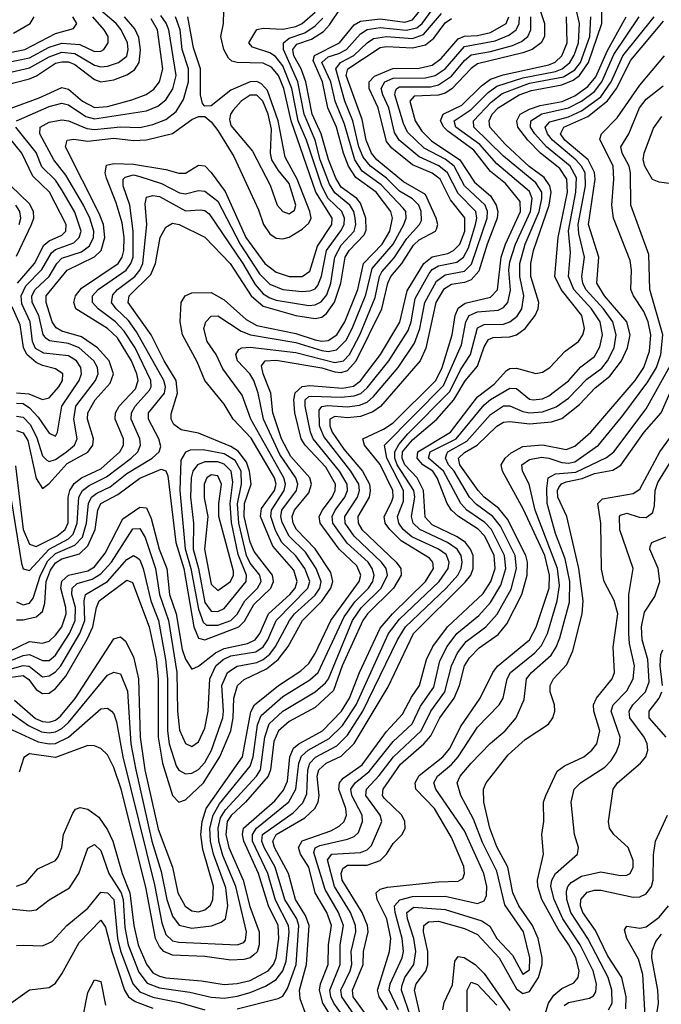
# Model space of a CAD drawing. Header units: inches. Extents: x 501365 to 657855, y 482276 to 547543.
# Tile 687 of 957: x 595260 to 597236, y 533507 to 536542. Entities that reach past the tile are written whole.
import ezdxf

# ---------------------------------------------------------------- set-up
doc = ezdxf.new("R2010")
doc.units = ezdxf.units.IN
doc.header["$MEASUREMENT"] = 0
doc.layers.add('A5593', color=7, linetype='Continuous')

msp = doc.modelspace()

# ---------------------------------------------------------------- linework, layer by layer
at = {"layer": 'A5593', "color": 5}
for points, elevation in [([(595230, 534596.5), (595290, 534624.6), (595330, 534620.1), (595350, 534626.1), (595370, 534644.2), (595389.2, 534670.8), (595402.5, 534710), (595402.1, 534730), (595386.1, 534790), (595390, 534811.2), (595410, 534829.1), (595470, 534843.1), (595490, 534855.2), (595523, 534897), (595577, 535003), (595630, 535039.5), (595650, 535036.6), (595664.6, 535004.6), (595689.2, 534910), (595713.2, 534850), (595721.1, 534770), (595742.1, 534710), (595760.2, 534600.2), (595770, 534570.5), (595790, 534540.1), (595810, 534549.1), (595863.3, 534590), (595890, 534603.6), (595961.4, 534618.6), (595984.7, 534630), (595999.7, 534650), (596026.3, 534710), (596092.3, 534770), (596107.8, 534790), (596114.9, 534810), (596104.6, 534844.6), (596039.4, 534919.4), (596001.3, 535010), (596004.6, 535035.4), (596044.4, 535090), (596049.4, 535110), (596044.9, 535130), (595972.3, 535252.3), (595917.3, 535310), (595890, 535357.1), (595830, 535429.9), (595806.8, 535486.8), (595761.7, 535570), (595754.2, 535610), (595757.1, 535670), (595769, 535690), (595790, 535699.9), (595850, 535701.2), (595890, 535678.1), (595957.2, 535617.2), (595990, 535599.4), (596110, 535574.6), (596170, 535554.4), (596190, 535550.4), (596210, 535552.6), (596236.6, 535570), (596261.7, 535610), (596301.7, 535710), (596318.7, 535790), (596376.8, 535850), (596400.4, 535890), (596408.6, 535930), (596402.6, 535950), (596358, 536010), (596295.3, 536055.3), (596272.4, 536090), (596256.9, 536130), (596235.3, 536210), (596208.8, 536270), (596192.3, 536350), (596163.9, 536416.1), (596168.3, 536431.7), (596244.9, 536470), (596290, 536526.1), (596310, 536537.5), (596370, 536543.9), (596445.8, 536534.2), (596470, 536541.4), (596510, 536590.5)], 3280), ([(595210, 536374.9), (595290, 536392.9), (595350, 536427.6), (595390, 536441.6), (595430, 536437.8), (595490, 536401.5), (595510, 536396.4), (595530, 536398.3), (595564.5, 536410), (595590, 536428.8), (595594.3, 536450), (595592, 536470), (595572.5, 536510), (595556.6, 536530), (595509.2, 536570)], 3540), ([(595225.8, 535105.8), (595265.4, 534865.4), (595270, 534849.3), (595290, 534844), (595350.6, 534909.4), (595410, 534941.4), (595424.5, 534955.5), (595437.2, 534990), (595442.2, 535070), (595452.8, 535090), (595473.8, 535106.2), (595527.6, 535132.4), (595602.9, 535190), (595623.6, 535210), (595631.7, 535230), (595629.7, 535250), (595602.8, 535310), (595603.8, 535330), (595615.3, 535350), (595659.9, 535400.1), (595665, 535410), (595663.5, 535430), (595614.9, 535530), (595581.4, 535581.4), (595555, 535610), (595501.6, 535650), (595484.4, 535670), (595484.4, 535690), (595501.7, 535710), (595587.4, 535770), (595602.1, 535790), (595608.8, 535810), (595609.6, 535889.5), (595598.8, 535970), (595578, 536030), (595578.4, 536050), (595584.1, 536055.9), (595610, 536063), (595630, 536058.6), (595696.3, 536036.3), (595752.3, 536007.7), (595770, 536005), (595810, 536015.4), (595830, 536012.6), (595870, 535982.6), (595938.5, 535850), (595998.4, 535758.4), (596030, 535726.5), (596070, 535710.3), (596130, 535703.8), (596154.6, 535705.4), (596170, 535712), (596177.9, 535722.1), (596189.2, 535750.8), (596204.8, 535830), (596249.3, 535890.7), (596259.4, 535910), (596260.2, 535930), (596251.6, 535950), (596210, 535990.9), (596190, 536028.6), (596143.4, 536170), (596117.8, 536230), (596097.6, 536330), (596070, 536399.7), (596048.2, 536428.2), (596030, 536439.4), (595976.4, 536456.4), (595965.6, 536470), (595990, 536510.9), (596010, 536515.5), (596070, 536512.6), (596110, 536520.9), (596130, 536530), (596170, 536564.8)], 3360), ([(595230, 534565.5), (595270, 534582.1), (595290, 534585.3), (595330, 534566.7), (595350, 534566.7), (595370, 534583.5), (595413, 534650), (595430.9, 534690), (595432.1, 534730), (595420.6, 534770), (595421, 534790), (595436.4, 534803.6), (595482.9, 534817.1), (595510, 534833.5), (595542.4, 534870), (595607.9, 534972), (595630, 534973.6), (595646, 534946), (595677.8, 534850), (595690.3, 534770), (595718, 534690), (595743.6, 534530), (595745.5, 534410), (595752.1, 534352.1), (595770, 534310.8), (595790, 534301.4), (595810, 534315.5), (595830, 534357.7), (595839.9, 534410), (595845.3, 534510), (595863.7, 534550), (595886.4, 534570), (595910, 534580.5), (595986.8, 534593.2), (596010, 534608.8), (596024.2, 534630), (596050, 534690.1), (596147.5, 534790), (596153, 534810), (596138.2, 534850), (596110, 534889), (596067.6, 534930), (596047.5, 534967.5), (596033.5, 535010), (596035.3, 535030), (596074.4, 535090), (596078.4, 535110), (596073.2, 535130), (595972.2, 535310), (595944.7, 535384.7), (595885.8, 535465.8), (595864.8, 535510), (595837.1, 535550), (595827.1, 535590), (595832.7, 535610), (595850, 535628.1), (595870, 535628.9), (595941.9, 535581.9), (595970.5, 535570.5), (596110, 535546.6), (596190, 535521.6), (596210, 535519), (596235.9, 535524.1), (596265.7, 535554.3), (596284, 535590), (596326.2, 535693.8), (596345.5, 535774.5), (596410, 535849.6), (596443, 535910), (596450.2, 535930), (596448.9, 535950), (596441, 535961), (596373, 536033), (596314.8, 536074.8), (596291.6, 536110), (596260, 536220), (596231, 536290), (596218.3, 536350), (596190.8, 536410), (596210, 536426.8), (596243.1, 536436.9), (596266.7, 536450), (596310, 536498.3), (596330, 536511.5), (596370, 536517.8), (596450, 536508.8), (596483.1, 536516.9), (596499.7, 536530), (596530, 536572)], 3260), ([(595230, 533801.6), (595290, 533795.5), (595310, 533798.3), (595350.6, 533829.4), (595413.6, 533866.4), (595441.5, 533910), (595470, 533988.3), (595490, 533999.8), (595510, 533980.9), (595534.4, 533910), (595572.6, 533850), (595578.2, 533830), (595583.9, 533743.9), (595594.2, 533690), (595626.3, 533606.3), (595652.3, 533572.3), (595690, 533558.1), (595784.1, 533544.1), (595850, 533528.7), (595890, 533526), (595930, 533531.5), (595970, 533543.1), (596017.1, 533563), (596050, 533583.4), (596070, 533610), (596080.6, 533639.4), (596089.3, 533729.3), (596087.6, 533750), (596047.7, 533827.7), (596024.3, 533910), (595977, 534010), (595976.5, 534030), (595988.8, 534050), (596088.7, 534131.3), (596110.3, 534170), (596120, 534250), (596127.8, 534272.2), (596148.2, 534290), (596213.5, 534326.5), (596253.7, 534366.3), (596295.8, 534430), (596396.2, 534650), (596430, 534694), (596551.6, 534810), (596579.7, 534850), (596583.2, 534870), (596573, 534893), (596550.1, 534910.1), (596467.7, 534947.7), (596441.3, 534970), (596427.5, 534990), (596423.9, 535010), (596442.2, 535057.8), (596441.6, 535090), (596390.6, 535190), (596383.3, 535230), (596565.4, 535414.6), (596620.6, 535539.4), (596633.8, 535610), (596644.4, 535630), (596670, 535640.8), (596733.9, 535646.1), (596750, 535654.4), (596763.4, 535670), (596771.8, 535708.2), (596766.4, 535770), (596770, 535795.5), (596786.6, 535850), (596832.9, 535950), (596838.2, 535990), (596830, 536011.7), (596730, 536097.6), (596677.1, 536157.1), (596603.7, 536210), (596597.8, 536230), (596650, 536264.8), (596702.6, 536317.4), (596730, 536336.4), (596810, 536362.5), (596910, 536381.6), (596931.2, 536390), (596954.4, 536410), (596967.8, 536432.2), (596981.1, 536470), (596984.2, 536530), (596974.6, 536570)], 3060), ([(595230, 534539.8), (595270, 534551.1), (595288.6, 534548.6), (595330, 534516.7), (595337.5, 534517.5), (595350, 534518.8), (595370, 534531.4), (595386.8, 534550), (595445.4, 534650), (595460.7, 534690), (595458.3, 534750), (595461.9, 534770), (595530.1, 534809.9), (595590, 534877.8), (595610, 534890.1), (595622.5, 534882.5), (595630, 534876.9), (595640.4, 534850), (595663.6, 534750), (595687.2, 534690), (595709.3, 534570), (595714.6, 534510), (595714.7, 534350), (595720.6, 534310), (595742, 534242), (595750, 534228.2), (595770, 534216.8), (595790, 534219.3), (595810, 534231.1), (595830, 534252.2), (595850.7, 534290), (595885.1, 534390), (595887.7, 534410), (595881.9, 534490), (595899.9, 534530), (595930, 534549.3), (595990, 534560.1), (596010, 534569.3), (596030, 534585.7), (596048.2, 534610), (596090.4, 534690), (596106.5, 534710), (596170, 534767.8), (596183.9, 534790), (596188.1, 534810), (596173.1, 534850), (596140, 534900), (596089.7, 534949.7), (596067.9, 534992.1), (596064.2, 535010), (596067.5, 535030), (596111.9, 535090), (596116.8, 535110), (596110.2, 535130), (596061, 535201), (596010.3, 535310), (595993.8, 535390), (595980.7, 535430), (595968.7, 535450), (595930.9, 535490), (595926, 535510), (595935, 535524.9), (595943.7, 535530), (595970, 535532.6), (596110, 535515.4), (596230, 535485.2), (596256.7, 535490), (596275.2, 535510), (596307.1, 535570), (596354.8, 535685.2), (596368.4, 535750), (596375.4, 535764.6), (596412.9, 535807.1), (596452.4, 535867.6), (596491.4, 535910), (596497, 535923), (596496.9, 535950), (596488.9, 535970), (596469.3, 535989.3), (596430, 536013.3), (596390, 536053.6), (596340.2, 536090), (596318.1, 536118.1), (596304.6, 536150), (596286.1, 536230), (596261.6, 536290), (596233.3, 536390), (596248.2, 536410), (596289, 536431), (596330, 536470.3), (596350, 536483.2), (596390, 536489.9), (596470, 536484.1), (596503.8, 536496.2), (596559.1, 536560.9)], 3240), ([(595246.7, 535166.7), (595270.5, 534970.5), (595290, 534925.5), (595310, 534918.4), (595373.8, 534950), (595400.1, 534970), (595408.8, 534991.2), (595408.9, 535070), (595413.9, 535090), (595427.6, 535112.4), (595450, 535129.3), (595510, 535157.7), (595568.2, 535210), (595579, 535230), (595579.1, 535250), (595553.6, 535310), (595554.8, 535330), (595566.5, 535350), (595616.1, 535403.9), (595624.3, 535430), (595620.7, 535450), (595603.7, 535490), (595560.6, 535560.6), (595530, 535590.3), (595433, 535650), (595426.2, 535670), (595431.6, 535690), (595450, 535713.9), (595562.9, 535790), (595575.6, 535810), (595580.8, 535830), (595581.4, 535870), (595575, 535915.1), (595557.3, 535977.3), (595526.8, 536053.2), (595522.5, 536070), (595527.2, 536092.8), (595550, 536098.2), (595610, 536096.2), (595710, 536079.7), (595750, 536068.1), (595770, 536069), (595810, 536093.5), (595830, 536091.4), (595850, 536071), (595892.4, 536012.4), (595956.3, 535870), (596014.6, 535790), (596050, 535763.2), (596090, 535750.1), (596130, 535749.8), (596153.3, 535766.7), (596176.7, 535843.3), (596221.3, 535910), (596222.4, 535930), (596172.1, 536010), (596095.8, 536230), (596073.5, 536330), (596056.6, 536370), (596035.5, 536395.5), (596010, 536407.5), (595929.4, 536409.4), (595913.7, 536413.7), (595902.9, 536422.9), (595888.6, 536450), (595878.8, 536490), (595887.7, 536530), (595888.4, 536570)], 3380), ([(595250, 534691.8), (595270, 534692.4), (595310, 534701.2), (595330, 534717.8), (595337, 534743), (595341.1, 534810), (595355.1, 534844.9), (595370, 534867.7), (595390, 534880.2), (595444.3, 534895.7), (595470, 534919.7), (595491.7, 534970), (595500.8, 535030), (595510, 535050), (595561.6, 535078.4), (595630, 535128.9), (595695.9, 535155.9), (595710, 535151.5), (595715.8, 535135.8), (595741, 534930), (595765.6, 534850), (595796.6, 534670), (595810, 534635), (595830, 534630.4), (595934.5, 534670), (595952.1, 534687.9), (595980.9, 534739.1), (596033.3, 534790), (596041.5, 534810), (596038.2, 534830), (595982.2, 534902.2), (595970, 534931.2), (595950.8, 535010), (595952.3, 535050), (595972.8, 535110), (595967.9, 535150), (595958.1, 535178.1), (595932.2, 535212.2), (595910, 535225.7), (595810, 535266.9), (595757.6, 535277.6), (595734.2, 535294.2), (595725.9, 535310), (595726.4, 535326.4), (595745.4, 535390), (595742.2, 535430), (595704.3, 535490), (595665, 535570), (595594.2, 535670), (595596.7, 535690), (595664.1, 535755.9), (595677.9, 535790), (595692.3, 535870), (595710, 535902.4), (595730, 535914.7), (595750.5, 535910.5), (595830, 535871.1), (595908.3, 535790), (595973.2, 535690), (596010, 535658.6), (596110.1, 535630), (596170, 535620.4), (596190, 535625), (596204.3, 535635.7), (596229.1, 535670.9), (596249.2, 535730), (596262.7, 535810), (596274.4, 535830), (596321.2, 535878.8), (596327, 535893), (596325.8, 535930), (596310, 535976.1), (596298, 535990), (596250, 536025.5), (596233.4, 536053.5), (596211.1, 536111.1), (596188.8, 536190), (596160.9, 536250), (596141.1, 536350), (596127.2, 536390), (596104.2, 536430), (596101.4, 536450), (596113.8, 536466.2), (596158.4, 536481.6), (596195.1, 536504.9), (596214.5, 536525.5), (596250, 536579)], 3320), ([(596862.7, 536570), (596876.8, 536530), (596876.7, 536490), (596865.7, 536470), (596838.3, 536450), (596810, 536439), (596670, 536405.1), (596650, 536391.2), (596591.1, 536328.9), (596570, 536314.9), (596550, 536308.6), (596474.4, 536305.6), (596461.3, 536290), (596477.9, 536230), (596498.1, 536198.1), (596528.3, 536168.2), (596615.8, 536110), (596661, 536041), (596710, 535998.3), (596727.9, 535970), (596732.8, 535950), (596730.9, 535930), (596699.4, 535850), (596674, 535766), (596650, 535740), (596630, 535732), (596590, 535725.4), (596565.2, 535710), (596541.9, 535670), (596510.3, 535529.7), (596493.4, 535490), (596370.9, 535349.1), (596347.4, 535332.6), (596310, 535318.7), (596270, 535314.9), (596230, 535318.5), (596214.8, 535310), (596214.7, 535290), (596222.1, 535270), (596258.3, 535218.3), (596316, 535150), (596337.4, 535110), (596339.7, 535090), (596335.9, 535070), (596301.6, 535010), (596302.1, 534990), (596313.8, 534970), (596419.2, 534870), (596433.5, 534850), (596434.6, 534830), (596411.4, 534790), (596331.3, 534710), (596316.8, 534690), (596253.2, 534550), (596226, 534474), (596170, 534421.5), (596090, 534378.3), (596056.7, 534350), (596042.6, 534317.4), (596032.8, 534230), (596025.5, 534210), (595955.1, 534130), (595910.7, 534089.3), (595898.9, 534070), (595894.7, 534030), (595903.9, 533990), (595948, 533890), (595968.6, 533808.6), (595997, 533730), (595997.2, 533690), (595991, 533669), (595981, 533659), (595970, 533650.5), (595950, 533644.6), (595910, 533642.7), (595830, 533654.4), (595730, 533658.2), (595703.8, 533670), (595690, 533684.8), (595678.1, 533710), (595647.8, 533867.8), (595572, 534170), (595550, 534236.4), (595530, 534275.7), (595510, 534295.5), (595490, 534303.2), (595470, 534304.3), (595370, 534267.9), (595290, 534279), (595272.3, 534267.7), (595257.9, 534222.1)], 3120), ([(596143.1, 533470), (596123.4, 533523.4), (596122, 533550), (596143.2, 533630), (596151.1, 533750), (596140.3, 533780.3), (596109.5, 533830), (596087.9, 533910), (596044.8, 533990), (596039.7, 534010), (596050.2, 534030), (596138.4, 534081.6), (596168.4, 534110), (596179.4, 534130), (596182.7, 534150), (596176.5, 534210), (596181.6, 534230), (596204, 534250), (596250, 534271.5), (596289.7, 534310.3), (596395, 534485), (596473.1, 534650), (596632.4, 534807.6), (596649, 534830), (596656.8, 534850), (596656.2, 534890), (596648.3, 534910), (596633, 534930), (596607.4, 534947.4), (596530, 534985.1), (596508.5, 535008.5), (596504, 535090), (596484.2, 535130), (596446, 535170), (596437.9, 535190), (596439, 535210), (596470, 535246.2), (596545.1, 535310), (596597.3, 535370), (596632, 535428), (596670, 535473.3), (596690, 535533.1), (596704, 535556), (596718, 535562), (596770, 535564.6), (596790, 535570.1), (596817.2, 535590), (596848.1, 535630), (596856.7, 535650), (596858.6, 535670), (596834.3, 535750), (596833.9, 535790), (596842.3, 535830), (596890.8, 535970), (596896.4, 536010), (596892.3, 536030), (596875, 536055), (596829.4, 536089.4), (596756.5, 536156.5), (596708.3, 536210), (596705.7, 536230), (596715.1, 536250), (596733.5, 536270), (596798.3, 536310), (596836.2, 536323.7), (596930, 536340.5), (596964.4, 536355.6), (596983.8, 536370), (597011.9, 536410), (597052.8, 536530), (597052.9, 536570)], 3020), ([(595196, 536336), (595290, 536359.1), (595311.7, 536368.4), (595370, 536407.3), (595390, 536412.2), (595410, 536411.2), (595430, 536403.3), (595490, 536357.3), (595510, 536350.5), (595550, 536356.6), (595590, 536371.8), (595613.1, 536386.9), (595627.5, 536410), (595631.7, 536448.3), (595626.4, 536486.4), (595613.9, 536513.9), (595582.3, 536550)], 3520), ([(595210, 536408), (595290, 536424.4), (595350, 536456.7), (595390, 536469.6), (595444.6, 536464.6), (595490, 536443.3), (595510, 536444.3), (595519.3, 536450), (595532.5, 536470), (595532.3, 536490), (595520.4, 536510), (595485, 536550)], 3560), ([(595210, 536436.2), (595275.3, 536450), (595370, 536498.6), (595425.9, 536514.1), (595435.8, 536530), (595423.7, 536550)], 3580), ([(595210, 534365.2), (595316.2, 534316.2), (595350, 534309.5), (595370, 534311), (595410, 534330), (595510, 534417.6), (595530, 534419.2), (595542.7, 534410), (595550, 534402.3), (595558, 534378), (595577.3, 534270), (595674.7, 533874.7), (595698, 533758), (595710, 533721.7), (595730, 533702.9), (595750, 533698.8), (595929.9, 533690.1), (595950, 533697.5), (595954.9, 533705.1), (595958.3, 533730), (595925.5, 533870), (595885.3, 533965.3), (595873.3, 534010), (595871.3, 534050), (595878.7, 534081.3), (595893.2, 534106.8), (595988.9, 534210), (596001.1, 534230), (596014.5, 534330), (596028.2, 534371.8), (596070, 534410.9), (596170, 534469.8), (596202.1, 534497.9), (596210.6, 534510), (596284.7, 534690), (596311.4, 534728.6), (596373.7, 534790), (596392.7, 534830), (596388.4, 534850), (596374.3, 534870), (596290, 534950), (596262.7, 534990), (596261.6, 535010), (596300, 535070), (596306, 535090), (596304.2, 535110), (596280, 535150), (596196.5, 535256.5), (596183.7, 535290), (596182.1, 535337.9), (596190.8, 535349.2), (596207.4, 535352.6), (596270, 535347.9), (596306.9, 535353.1), (596330, 535362.9), (596350, 535379.9), (596425.2, 535470), (596475.9, 535544.1), (596492.8, 535590), (596507.5, 535670), (596543.8, 535736.2), (596570, 535754.7), (596630, 535766.6), (596651.7, 535788.3), (596699.7, 535930), (596700.3, 535950), (596693.2, 535970), (596630, 536029.7), (596598.2, 536090), (596570, 536112.2), (596506, 536146), (596454.5, 536194.5), (596441.5, 536221.5), (596415.2, 536310), (596417.8, 536322.2), (596421, 536330), (596430, 536335), (596525.1, 536334.9), (596550, 536340.4), (596590, 536367.2), (596630, 536415.8), (596650, 536433), (596710, 536443.6), (596777.7, 536462.3), (596805.9, 536474.1), (596824.8, 536490), (596833.9, 536510), (596833.8, 536550)], 3140), ([(595210, 534512.6), (595270, 534519.9), (595287.7, 534507.7), (595310, 534476.8), (595330, 534465.1), (595350, 534466.3), (595370, 534480.2), (595402.2, 534517.8), (595467.8, 534632.2), (595485.2, 534670), (595495.8, 534730), (595504, 534750), (595590, 534813.8), (595606.9, 534806.9), (595658.9, 534670), (595679.6, 534570), (595686, 534510), (595686.6, 534330), (595699.2, 534250), (595730, 534150.8), (595750, 534129.6), (595770, 534136.9), (595826.4, 534190), (595876.6, 534270), (595910.4, 534350), (595917.4, 534390), (595918.9, 534450), (595930.3, 534489.7), (595951.5, 534508.5), (596019.5, 534540.5), (596056.1, 534570), (596086.9, 534610), (596131.3, 534690), (596190.7, 534749.3), (596218.4, 534790), (596224.5, 534810), (596217.9, 534837.9), (596170.3, 534910.3), (596112.6, 534970), (596101.9, 534990), (596099, 535010), (596105.8, 535030), (596150, 535083), (596158.9, 535110), (596153.3, 535130), (596095.1, 535195.1), (596066.1, 535250), (596039.6, 535330), (596033.8, 535390), (596010.2, 535450), (596004.8, 535475.2), (596015.9, 535490), (596050, 535492.4), (596190, 535469), (596230, 535456.7), (596250, 535454.3), (596270, 535460.4), (596296.1, 535490), (596375.2, 535650), (596394, 535730), (596402.9, 535750), (596437, 535790), (596473, 535847), (596490, 535862.8), (596540.1, 535890), (596543.6, 535896.4), (596547.4, 535910), (596542.2, 535930), (596510, 536002.6), (596442, 536042), (596359.9, 536110), (596343.3, 536130), (596326.9, 536170), (596314.4, 536234.4), (596265.8, 536370), (596270.6, 536390), (596370, 536455.5), (596390, 536459), (596470, 536454.5), (596510, 536464.5), (596535.6, 536484.4), (596570, 536531.5), (596590, 536545.6)], 3220), ([(595230, 534406.1), (595286.6, 534366.6), (595327.2, 534347.2), (595350, 534343.8), (595370, 534346.7), (595390, 534357), (595410, 534375), (595530, 534521), (595550, 534531.1), (595570, 534525.3), (595591.8, 534471.8), (595602.5, 534310), (595617.2, 534230), (595666.4, 534010), (595695.8, 533915.8), (595713, 533830), (595730, 533778.5), (595750.9, 533750.9), (595790, 533741.6), (595850.8, 533749.2), (595880.2, 533759.8), (595893.6, 533770), (595900.5, 533810), (595894.3, 533865.7), (595856.6, 533970), (595847.4, 534010), (595845.7, 534050), (595855.3, 534090), (595875, 534125), (595970, 534240.4), (595978.7, 534270), (595991.9, 534368.1), (596003.2, 534396.8), (596070, 534455.4), (596153.5, 534506.5), (596179.3, 534530), (596258.9, 534701.1), (596292.2, 534747.8), (596333.9, 534790), (596347.1, 534810), (596351.4, 534830), (596345.8, 534850), (596333, 534870), (596268.3, 534928.3), (596224.7, 534990), (596222.5, 535010), (596231.5, 535030), (596261.8, 535070), (596269.6, 535090), (596268.2, 535110), (596244.9, 535150), (596164, 535250), (596155.7, 535270), (596138.9, 535350), (596139.1, 535370), (596150, 535380.5), (596158.3, 535381.7), (596250, 535378.4), (596290, 535381.8), (596310.3, 535389.7), (596330, 535406.6), (596396.8, 535490), (596455.9, 535584.1), (596465.9, 535610), (596478.2, 535681.8), (596521.1, 535758.9), (596530, 535771.5), (596550, 535783.3), (596606, 535794), (596626.7, 535810), (596641.9, 535838.1), (596664, 535910), (596667.5, 535930), (596664.5, 535950), (596610, 536005.8), (596577.9, 536070), (596551, 536091), (596490, 536118.6), (596428.6, 536170), (596414.3, 536194.3), (596396.4, 536270), (596378, 536310), (596373.7, 536330), (596384.6, 536350), (596410, 536360.9), (596510, 536362.8), (596539.5, 536370), (596570.4, 536390), (596630, 536459.2), (596723.9, 536476.1), (596766.3, 536493.7), (596788.6, 536510), (596798.4, 536530), (596799.2, 536550)], 3160), ([(595230, 536268.3), (595319.6, 536300.4), (595390, 536332.8), (595410, 536327.7), (595453.1, 536290), (595490, 536271.2), (595530, 536274.3), (595605.4, 536294.6), (595649.2, 536310.8), (595672.5, 536327.5), (595690.5, 536350), (595700.2, 536390), (595683.9, 536510), (595664.6, 536544.6)], 3480), ([(595240.2, 536499.8), (595291.8, 536530), (595304.7, 536550)], 3620), ([(595244.1, 534444.1), (595308.3, 534388.3), (595330, 534378.4), (595350, 534376.5), (595370, 534382.9), (595385.1, 534394.9), (595430.7, 534449.3), (595550, 534633.3), (595570, 534639.9), (595586.1, 534626.1), (595610, 534578.3), (595625.8, 534510), (595630.7, 534330), (595645.1, 534230), (595686.4, 534046.4), (595730.8, 533930), (595746.7, 533850), (595769.5, 533809.5), (595790, 533795), (595810, 533792.4), (595830, 533798.4), (595847.2, 533812.8), (595854.7, 533830), (595856.4, 533870), (595824, 533984), (595817.9, 534030), (595821.6, 534070), (595834.6, 534110), (595946.4, 534270), (595972.1, 534407.9), (595983.4, 534430), (596057.2, 534490), (596125.4, 534534.6), (596150, 534556.8), (596170, 534588), (596218.2, 534690), (596305.5, 534810), (596310.2, 534830), (596298, 534858), (596243.6, 534910), (596185.3, 534990), (596182.6, 535010), (596192, 535030), (596222.5, 535070), (596231.7, 535090), (596232.1, 535110), (596202.5, 535162.5), (596139.1, 535230), (596126.7, 535250), (596107.2, 535330), (596104.3, 535370), (596108.2, 535391.8), (596130, 535410.8), (596153.7, 535413.7), (596254.3, 535405.7), (596287.7, 535412.3), (596310, 535428.1), (596370.7, 535510), (596430.9, 535609.1), (596453.7, 535706.3), (596504.8, 535790), (596530, 535810.2), (596578.6, 535821.4), (596596.3, 535830), (596615.1, 535850), (596630.8, 535890), (596631.3, 535931.3), (596586.5, 535986.5), (596554.9, 536050), (596530, 536068.2), (596470, 536094.4), (596406.1, 536146.1), (596390, 536166.1), (596364.1, 536270), (596336.3, 536330), (596336.1, 536350), (596352.5, 536367.5), (596408.8, 536391.2), (596490, 536391.8), (596530, 536401.2), (596557.7, 536422.3), (596610, 536482.9), (596630, 536491), (596670, 536492.8), (596710, 536501.7), (596758, 536530), (596766.9, 536550)], 3180), ([(595249.6, 536230), (595350, 536274.3), (595390, 536284.7), (595410, 536278.8), (595463.5, 536243.5), (595490, 536236.1), (595650, 536260.5), (595684.9, 536275.1), (595710, 536294.6), (595731.3, 536328.7), (595741.2, 536370), (595718.7, 536510), (595710.7, 536530.7), (595694.1, 536554.1)], 3460), ([(595250, 535319.2), (595270, 535316.6), (595293.1, 535293.1), (595312.5, 535252.5), (595330, 535196.9), (595343.6, 535183.6), (595350, 535179.7), (595370, 535185.9), (595404.2, 535210), (595428.1, 535230), (595437.1, 535250), (595426.2, 535310), (595433.1, 535350), (595493.1, 535430), (595501.1, 535450), (595499.2, 535470), (595487.9, 535490), (595443.3, 535530), (595410, 535543.3), (595351.5, 535551.5), (595340.2, 535560.2), (595331.6, 535571.6), (595318.7, 535630), (595298.4, 535670), (595297.2, 535690), (595307.1, 535710), (595350, 535750), (595373.8, 535790), (595390, 535806.7), (595450, 535826.1), (595474.9, 535845.1), (595487, 535870), (595488.1, 535890), (595475.8, 535930), (595456.5, 535970), (595402, 536062), (595364.7, 536110), (595322.1, 536190), (595323.1, 536210), (595350, 536225.7), (595390, 536233.3), (595410, 536229.8), (595466.3, 536206.2), (595490, 536203.4), (595570, 536211.1), (595630, 536209.8), (595670, 536218.4), (595710, 536234.3), (595741.6, 536258.4), (595764.6, 536295.4), (595779.5, 536350), (595780, 536390), (595760.2, 536450), (595754.2, 536510), (595740, 536550)], 3440), ([(595250, 533871.3), (595278.5, 533881.5), (595315.2, 533924.8), (595369.9, 533950.1), (595378.6, 533961.4), (595389.4, 533990), (595395.1, 534030), (595423.8, 534096.2), (595431.3, 534108.7), (595446.1, 534113.9), (595470, 534108.4), (595503.2, 534083.2), (595530, 534045), (595546.2, 534010), (595575.3, 533910), (595598.8, 533850), (595611.2, 533750), (595624.7, 533690), (595650.7, 533630.7), (595670, 533604.3), (595690, 533593.3), (595710, 533588.8), (595819.4, 533579.4), (595890, 533567.8), (595930, 533570.8), (595970, 533579.9), (596025.6, 533610), (596041.9, 533630), (596049.6, 533650.4), (596057.5, 533710), (596055.7, 533750), (596026.2, 533810), (595995.7, 533910), (595950.2, 534009.8), (595945.6, 534030), (595949.1, 534050), (596045.5, 534134.5), (596072.8, 534167.2), (596084.9, 534195.1), (596092.2, 534270), (596103.6, 534296.4), (596119.8, 534310), (596192.1, 534350), (596251.5, 534410), (596276.1, 534450), (596306.3, 534530), (596370, 534666.1), (596408, 534710), (596509.5, 534810), (596534.2, 534850), (596532.5, 534870), (596521.6, 534881.6), (596434.9, 534934.9), (596399.7, 534970), (596386, 534990), (596382.5, 535010), (596405.4, 535054.6), (596410.3, 535070), (596408.9, 535090), (596370.2, 535170.2), (596321.9, 535230), (596317.1, 535250), (596380.8, 535279.1), (596410, 535299), (596541.2, 535430), (596561.2, 535470), (596592.4, 535570), (596601.2, 535630), (596610, 535652.8), (596632.3, 535667.7), (596710, 535686), (596731.2, 535708.8), (596743.3, 535810), (596756.3, 535850), (596802.5, 535950), (596801.3, 535981.3), (596756.4, 536036.4), (596710, 536073.7), (596659, 536139), (596578.3, 536198.3), (596566.4, 536210), (596556.1, 536230), (596563.8, 536250), (596621.7, 536278.3), (596682.1, 536337.9), (596710, 536357.9), (596748.6, 536371.4), (596890, 536402.4), (596909.5, 536410.5), (596929.8, 536430.2), (596946.5, 536470), (596944.2, 536550)], 3080), ([(595250, 535275), (595270, 535268.4), (595284.7, 535244.7), (595310, 535127.7), (595330, 535096.6), (595350, 535112.3), (595406.3, 535173.7), (595470, 535209), (595485.2, 535230), (595487.2, 535250), (595468.1, 535310), (595469.1, 535330), (595491.8, 535370), (595538.9, 535421.1), (595548.4, 535450), (595534.9, 535490), (595499.1, 535530), (595450, 535564.1), (595390, 535582), (595371.6, 535591.6), (595360.2, 535610), (595340.8, 535670), (595341.5, 535690), (595405.7, 535770), (595490, 535810.7), (595510.6, 535830), (595522.1, 535870), (595517.4, 535910), (595504.6, 535944.6), (595401.1, 536150), (595406.2, 536170), (595426.8, 536173.2), (595470, 536167.1), (595550, 536176), (595610, 536169.5), (595650, 536171.1), (595730, 536190.9), (595790, 536234), (595810, 536243.1), (595830, 536243.6), (595850, 536226.3), (595870, 536200.1), (595919.6, 536119.6), (595995.4, 535955.4), (596011, 535910), (596030, 535881.6), (596050, 535868.3), (596070, 535866.3), (596090, 535871.4), (596130, 535895.8), (596150, 535914.9), (596157.6, 535930), (596153, 535950), (596114, 536050), (596077.8, 536117.8), (596055.9, 536230), (596023.3, 536323.3), (596004.2, 536344.2), (595990, 536350.6), (595970, 536350), (595910, 536323.9), (595850, 536275.8), (595830, 536274.9), (595823, 536283), (595816.5, 536310), (595816.7, 536390), (595794.6, 536454.6), (595777.8, 536550)], 3420), ([(595250, 534747.8), (595270, 534738.2), (595290, 534742.9), (595301.4, 534758.6), (595324.1, 534830), (595346.7, 534873.3), (595370, 534896.3), (595430, 534921.6), (595452.9, 534947.1), (595465.8, 534990), (595471.2, 535050), (595480.8, 535070), (595497.2, 535082.8), (595537.9, 535102.1), (595590, 535142.4), (595667.8, 535190), (595689.2, 535210), (595694.3, 535225.7), (595688.3, 535250), (595656.1, 535310), (595656.6, 535330), (595705.4, 535390), (595708.9, 535410), (595703.8, 535430), (595619.5, 535579.5), (595594.6, 535614.5), (595556.6, 535650), (595542.1, 535670), (595546.1, 535693.9), (595560.6, 535710), (595614, 535750), (595630, 535770), (595638.6, 535790), (595650.9, 535910), (595645.9, 535974.1), (595650, 535994.1), (595670, 536000.2), (595690, 535996.3), (595770, 535952.4), (595815.5, 535955.5), (595830, 535953.3), (595843.2, 535943.2), (595947.1, 535790), (595985.1, 535725.1), (596010, 535697.1), (596030, 535683.9), (596050, 535677), (596150, 535661.1), (596170, 535663.2), (596187.9, 535672.1), (596206, 535694), (596217.8, 535730), (596230.9, 535810), (596250, 535846.3), (596290.1, 535890), (596295.1, 535910), (596293.6, 535930), (596288.6, 535950), (596276.4, 535970), (596230, 536007.6), (596214.4, 536034.4), (596185.6, 536110), (596169.7, 536170), (596135.7, 536250), (596116, 536350), (596072.7, 536450), (596071.9, 536470), (596090, 536484.7), (596138.5, 536501.5), (596170, 536522.4), (596193.4, 536546.6)], 3340), ([(595930, 533493.4), (596055.7, 533524.3), (596070, 533531.9), (596084.7, 533555.3), (596111.6, 533630), (596119.2, 533750), (596113, 533770), (596076.6, 533830), (596046.7, 533930), (596012.9, 533990), (596005.4, 534010), (596007.9, 534030), (596102.5, 534097.5), (596131.9, 534128.1), (596144.1, 534155.9), (596147.6, 534230), (596153.6, 534250), (596171.3, 534268.7), (596236.8, 534303.2), (596270, 534336.5), (596317.2, 534410), (596423.4, 534630), (596447.7, 534670), (596573.6, 534790), (596609.7, 534830), (596620.1, 534850), (596623.2, 534870), (596619.6, 534890), (596607.5, 534910), (596577.7, 534930), (596492.8, 534970), (596471.7, 534990), (596466.2, 535010), (596477.3, 535070), (596473.5, 535090), (596423, 535170), (596415.8, 535190), (596415.3, 535210), (596427.4, 535232.6), (596455, 535265), (596584.4, 535395.6), (596617.8, 535462.2), (596648.7, 535510), (596670, 535591.4), (596690, 535602.2), (596750, 535603.3), (596770, 535610.1), (596792.1, 535627.9), (596806.2, 535650), (596812.4, 535690), (596800.4, 535750), (596800.7, 535790), (596817.3, 535850), (596859.5, 535950), (596868.4, 535990), (596867.7, 536010), (596850, 536038.4), (596750, 536121.4), (596658.7, 536210), (596657.5, 536230), (596712.3, 536287.7), (596746.2, 536313.8), (596830, 536345.8), (596934.6, 536365.4), (596970, 536386.8), (596987.5, 536410), (597015.8, 536490), (597019.3, 536550)], 3040), ([(596243.5, 533430), (596193.7, 533510), (596182.9, 533550), (596186.3, 533570), (596209.6, 533630), (596211.2, 533690), (596220.6, 533750), (596206, 533790), (596170, 533850), (596150.8, 533930), (596124.6, 533970), (596118.3, 533990), (596129.6, 534010.4), (596218.2, 534041.8), (596244.2, 534055.8), (596259.4, 534070), (596266.8, 534090), (596264.7, 534110), (596243.1, 534170), (596244.5, 534190), (596256.3, 534203.7), (596314.6, 534245.4), (596390, 534347.4), (596439.1, 534400.9), (596466.2, 534453.8), (596491, 534490), (596512.6, 534570), (596532.4, 534610), (596577.9, 534670), (596687, 534773), (596711.2, 534810), (596724.4, 534850), (596721.5, 534890), (596692.2, 534950), (596671.7, 534971.7), (596611.2, 535010), (596590.1, 535030.1), (596576.8, 535050), (596546.2, 535130), (596532, 535150), (596501.3, 535170), (596483.7, 535190), (596486.5, 535210), (596586.6, 535270), (596670, 535378.8), (596721.3, 535418.7), (596759.5, 535460.5), (596770, 535467), (596790, 535467.8), (596849.3, 535450.7), (596870, 535455.3), (596892.3, 535470), (596940.3, 535519.7), (596980.6, 535550), (596994.8, 535570), (596999.7, 535590), (596991.3, 535630), (596927.6, 535710), (596908.3, 535750), (596918.2, 535870), (596947.7, 536010), (596945.3, 536050), (596923.4, 536083.4), (596864, 536130), (596824.9, 536170), (596794.5, 536210), (596791, 536230), (596801.5, 536250), (596830, 536265.4), (596863.1, 536276.9), (596930.6, 536289.4), (596970, 536307.3), (597010, 536335.7), (597034.1, 536365.9), (597070, 536446.8), (597127.9, 536550)], 2980), ([(596270.1, 533450.1), (596227.2, 533510), (596217.8, 533530), (596215.2, 533550), (596246.4, 533630), (596246.6, 533690), (596257.4, 533750), (596242, 533790), (596200.4, 533860.4), (596165.4, 533974.6), (596170.4, 533989.6), (596183.8, 533996.2), (596270, 534015.5), (596290, 534023.7), (596303.1, 534036.9), (596315.3, 534070), (596314.4, 534090), (596282.9, 534150), (596279.9, 534170), (596283.4, 534176.6), (596293.3, 534190), (596335.8, 534224.2), (596410, 534316.6), (596469.1, 534370.9), (596494.2, 534425.8), (596535.2, 534484.8), (596554, 534566), (596576.3, 534610), (596606.7, 534650), (596674.4, 534705.6), (596710, 534745.5), (596741.7, 534798.3), (596757, 534850), (596753.2, 534890), (596713.5, 534970), (596692.1, 534992.1), (596637.5, 535030), (596618.4, 535050), (596565.6, 535150), (596519.4, 535190), (596524.3, 535210), (596604.5, 535250), (596690, 535354.6), (596710, 535371.4), (596770, 535405.7), (596790, 535404.5), (596830, 535372.5), (596841.7, 535370), (596870, 535372.9), (596890, 535382.6), (596950, 535428.1), (596988, 535472), (597030, 535503.4), (597047.1, 535532.9), (597055.3, 535570), (597047.5, 535610), (597020.9, 535650), (596966.7, 535710), (596950.2, 535750), (596956.4, 535823.6), (596950.6, 535890.6), (596973.3, 536010), (596974.5, 536054.5), (596955.2, 536090), (596883, 536150), (596846.3, 536190), (596833.1, 536210), (596834.3, 536230), (596868.4, 536251.6), (596950.6, 536269.4), (596990, 536290.3), (597030, 536320.3), (597053.3, 536350), (597090, 536434.8), (597168.5, 536550)], 2960), ([(596293.5, 533470), (596252.1, 533530), (596249.4, 533550), (596278, 533610), (596282.6, 533630), (596281, 533670), (596294.8, 533730), (596294.6, 533750), (596278.3, 533790), (596229.2, 533870), (596207.8, 533952.2), (596221.1, 533970), (596310, 533974.9), (596330, 533983), (596343.6, 533996.4), (596374.8, 534070), (596370.3, 534090), (596326, 534150), (596328.4, 534170), (596367.5, 534212.5), (596410.7, 534269.3), (596496.4, 534350), (596526, 534410), (596569.4, 534470), (596590, 534550), (596608.2, 534590), (596635.4, 534624.6), (596695.4, 534670), (596730.3, 534709.7), (596773.5, 534786.5), (596790.1, 534850), (596785.5, 534890), (596740.9, 534980.9), (596717.1, 535010), (596667.4, 535047.4), (596645.3, 535070), (596598.1, 535150), (596580.9, 535170), (596571, 535190), (596576, 535204), (596579, 535210), (596637.1, 535242.9), (596710, 535324.7), (596750, 535351), (596770, 535351.1), (596810, 535333.7), (596830, 535329.9), (596870, 535332.9), (596911.9, 535348.1), (596950, 535375.5), (597006.8, 535433.2), (597052.5, 535467.5), (597070.8, 535490), (597090.8, 535530), (597097.3, 535570), (597087.1, 535610), (597058.5, 535650), (597004.2, 535710), (596994.1, 535730), (596991.1, 535750), (596999.4, 535810), (596982.3, 535882.3), (596980.3, 535910), (597002.7, 536030), (597001.2, 536070), (596990.8, 536090), (596972.8, 536110), (596900.5, 536170), (596885.5, 536190), (596878.7, 536210), (596893.1, 536226.9), (596950, 536242), (596990, 536260.6), (597050, 536304.3), (597081.6, 536350), (597118, 536430), (597214, 536550)], 2940), ([(596330, 533470), (596287.4, 533530), (596284.5, 533550), (596317.8, 533630), (596319.3, 533670), (596332.7, 533730), (596330.8, 533749.3), (596315.1, 533790), (596253, 533890), (596250, 533910), (596254.7, 533925.3), (596270, 533935.4), (596330, 533935.3), (596370, 533949.8), (596389.3, 533970), (596410, 534002.7), (596438.3, 534030), (596446.7, 534050), (596446.3, 534070), (596437.2, 534090), (596382.4, 534142.4), (596377.6, 534150), (596379.6, 534170), (596433.2, 534246.8), (596505, 534310), (596526.1, 534333.9), (596553.6, 534390), (596598.2, 534450), (596614.1, 534490), (596629.6, 534550), (596645.2, 534574.8), (596674.8, 534605.2), (596733.2, 534646.8), (596760.8, 534679.2), (596806.1, 534770), (596823.1, 534830), (596823.6, 534870), (596818.9, 534890), (596762.1, 535002.1), (596735.4, 535035.5), (596690.8, 535070), (596672.5, 535090), (596615.1, 535170), (596611.6, 535190), (596630, 535207.2), (596668.5, 535230), (596730, 535289.2), (596750, 535301.3), (596770, 535303.5), (596830, 535295.9), (596898.3, 535301.7), (596930, 535312.2), (596984.3, 535355.7), (597032.7, 535407.3), (597077.2, 535442.8), (597113.3, 535490), (597132.4, 535530), (597139.9, 535570), (597130.2, 535610), (597060.9, 535690), (597037.7, 535730), (597043.9, 535810), (597012.4, 535910), (597032.1, 536050), (597030.7, 536070.7), (597010.5, 536110), (596938.5, 536170), (596925.2, 536190), (596935.8, 536210), (597010, 536243), (597070, 536291.3), (597098.1, 536330), (597142.7, 536417.3), (597243.4, 536536.6)], 2920), ([(596392.4, 533490), (596366.8, 533530), (596362, 533550), (596398.9, 533670), (596402.7, 533710), (596390.6, 533770), (596361.4, 533830), (596357.3, 533850), (596370, 533861.7), (596392.4, 533867.6), (596550, 533884.4), (596610, 533886.5), (596625.1, 533894.9), (596630.3, 533909.7), (596628.1, 533931.9), (596590, 534021.2), (596537.9, 534110), (596479.9, 534170), (596477.8, 534190), (596490, 534212.6), (596563.1, 534270), (596584.8, 534295.2), (596617.6, 534362.4), (596678.2, 534450), (596717.4, 534530), (596731.2, 534548.8), (596830.2, 534630), (596851.2, 534668.8), (596890.3, 534790), (596891.4, 534830), (596877.2, 534890), (596812.1, 535032.1), (596747.2, 535150), (596742.7, 535170), (596754.7, 535190), (596773.3, 535206.7), (596810, 535225.8), (596870, 535231.4), (596943.1, 535216.9), (596970, 535226.8), (597018.7, 535270), (597155.5, 535430), (597182.6, 535470), (597199.8, 535520.2), (597203.7, 535570), (597195.5, 535610), (597182.7, 535642.7), (597150.5, 535690), (597142.8, 535710), (597144.3, 535770), (597139.8, 535799.8), (597089, 535930), (597084.2, 535970), (597090, 536050), (597087.7, 536090), (597046.6, 536173.4), (597052.4, 536190), (597100.6, 536239.4), (597170, 536339.6), (597246.1, 536430)], 2880), ([(596426.6, 533490), (596398.2, 533550), (596400.5, 533570), (596437.5, 533650), (596442, 533670), (596438.3, 533710), (596416, 533790), (596414.8, 533810), (596430.8, 533829.2), (596470, 533839.5), (596570, 533840), (596670, 533817.7), (596690, 533825.7), (596697.3, 533842.7), (596698.3, 533870), (596689.7, 533910), (596630, 534041.1), (596542, 534170), (596535.6, 534190), (596547.1, 534210), (596590, 534245.7), (596610.4, 534269.6), (596670, 534361.1), (596737, 534430), (596749.4, 534450.6), (596761.3, 534510), (596771.7, 534530), (596846.1, 534590), (596866.9, 534613.1), (596885.3, 534650), (596915.6, 534750), (596922.7, 534797.3), (596916.8, 534850), (596847.5, 535030), (596829.6, 535110), (596808.3, 535150), (596806.4, 535170), (596830, 535186.3), (596867.1, 535193), (596890, 535190.6), (596930, 535176.8), (596950, 535174.3), (596970, 535178.7), (597042.3, 535230), (597118, 535322), (597194.6, 535425.4), (597221, 535470), (597235.1, 535510), (597240.7, 535570), (597200.8, 535710), (597198, 535818), (597141.9, 535970), (597141.5, 536070), (597136.7, 536090), (597115.5, 536130), (597111.4, 536150), (597136.2, 536190), (597169.2, 536270), (597190, 536296.4), (597242, 536338)], 2860), ([(597290, 536032.7), (597230, 536040.8), (597209.4, 536049.4), (597185, 536090), (597180.5, 536110), (597183.6, 536130), (597212.6, 536207.4), (597237.3, 536242.7)], 2840), ([(595252.5, 535730), (595305, 535790), (595333.6, 535846.4), (595350, 535859.5), (595390, 535877), (595401.9, 535890), (595402.5, 535910), (595351.5, 536010), (595299.7, 536059.7), (595265.9, 536130), (595202, 536210)], 3480), ([(595250, 535359.6), (595270, 535358.2), (595290, 535345.6), (595316.8, 535316.8), (595350, 535267.4), (595370, 535258.2), (595375.9, 535270), (595390, 535350), (595442.5, 535430), (595449.7, 535450), (595447.8, 535470), (595434.8, 535490), (595410, 535505.8), (595333.6, 535513.6), (595308.6, 535528.6), (595298.7, 535550), (595291.8, 535610), (595266, 535666), (595264.3, 535690), (595279, 535721), (595328.2, 535771.8), (595357.4, 535822.6), (595370, 535833.1), (595426.3, 535853.7), (595443.4, 535870), (595449.5, 535890), (595430, 535948.6), (595390, 536017.6), (595370, 536046.8), (595327.9, 536087.9), (595310, 536132.1), (595248, 536210)], 3460), ([(595250, 535812.6), (595296.2, 535910), (595303.1, 535930), (595301.9, 535950), (595290, 535973.6), (595232.8, 536030)], 3520), ([(595258, 535910), (595263.4, 535930), (595260.5, 535950), (595247.5, 535970)], 3540), ([(595250, 535391.4), (595288.3, 535388.3), (595330, 535370.7), (595350, 535375.8), (595379.8, 535410), (595391.1, 535430), (595392.4, 535450), (595370, 535466), (595330, 535475.4), (595310, 535484.9), (595281.8, 535510), (595271.1, 535531.1), (595261.2, 535601.2), (595236.3, 535656.3)], 3480), ([(596463.3, 533470), (596436, 533550), (596437, 533563), (596446.5, 533590), (596473.6, 533630), (596480.1, 533670), (596474.3, 533710), (596453.9, 533770), (596452.4, 533790), (596474.1, 533805.9), (596570, 533799.3), (596683.8, 533763.8), (596707.6, 533747.6), (596730, 533709.5), (596778.3, 533658.3), (596810, 533599.3), (596830, 533613.1), (596831.5, 533650), (596811.5, 533730), (596754, 533814), (596730, 533916.9), (596685.3, 534005.3), (596657.3, 534077.3), (596618.5, 534150), (596607.6, 534190), (596616.6, 534210), (596650, 534250.1), (596709, 534311), (596755.7, 534350), (596789.5, 534390), (596814.1, 534445.9), (596820.6, 534510), (596836.2, 534530), (596896.6, 534583.4), (596912.6, 534607.4), (596923.7, 534636.3), (596953.3, 534746.7), (596954.6, 534810), (596940.4, 534880.4), (596910, 534957.8), (596884.4, 535050), (596883.1, 535096.9), (596888, 535130), (596910, 535142.2), (596973.3, 535146.8), (597067.6, 535192.4), (597090, 535209.4), (597190, 535341.7), (597270, 535486.1)], 2840), ([(596494.2, 533470), (596476, 533550), (596481.3, 533570), (596511.1, 533609), (596517.4, 533630), (596516.6, 533670), (596503.7, 533730), (596504.3, 533750), (596519, 533761), (596550, 533762.8), (596630, 533740.4), (596670, 533722.5), (596737, 533650), (596790, 533554.1), (596810, 533540), (596830, 533546.6), (596857.7, 533590), (596869.3, 533630), (596869.3, 533650), (596856.4, 533710), (596839.3, 533750), (596797.8, 533810), (596779, 533850), (596763.6, 533930), (596730, 533991.8), (596708.3, 534050), (596689, 534130), (596688.7, 534170), (596696.2, 534190), (596764.2, 534275.8), (596817.2, 534322.8), (596888.4, 534370), (596902.4, 534390), (596908.7, 534410), (596907.2, 534430), (596894.1, 534470), (596893.8, 534490), (596903.9, 534510), (596945.5, 534554.5), (596964, 534596), (596991.9, 534710), (596995.8, 534750), (596982.3, 534850), (596945.5, 535010), (596917.5, 535070), (596916.3, 535090), (596920.4, 535099.6), (596928.5, 535111.5), (596943, 535117), (596992.6, 535127.4), (597030, 535142.9), (597086.8, 535153.2), (597111.1, 535168.9), (597183.3, 535270), (597236.1, 535330), (597307, 535490)], 2820), ([(596870.2, 533450), (596889, 533510), (596905.2, 533534.8), (596930, 533555.8), (596966.4, 533573.6), (596980.3, 533590), (596982.7, 533610), (596972.4, 533650), (596951.7, 533690), (596918, 533738), (596868.5, 533830), (596855.5, 533870), (596854.6, 533890), (596873.5, 533970), (596868, 534030), (596873.9, 534070), (596873.4, 534130), (596880.6, 534150), (596914.9, 534225.1), (596937.8, 534242.2), (596997.1, 534270), (597022.4, 534290), (597037.1, 534310), (597047.2, 534350), (597027.9, 534410), (597027.2, 534430), (597036.2, 534450), (597085.3, 534510), (597092.3, 534530), (597088, 534608), (597101.8, 534710), (597091.3, 534751.3), (597060.6, 534810), (597051.7, 534848.3), (597050.2, 534989.8), (597040.4, 535050), (597054.8, 535065.2), (597150, 535081.4), (597170, 535094.2), (597231.2, 535210), (597314.8, 535325.2)], 2780), ([(596936.6, 533503.4), (596950, 533512.6), (597014.5, 533525.5), (597026.8, 533533.2), (597034.5, 533545.5), (597036.6, 533570), (597026.1, 533610), (596986.2, 533690), (596933.3, 533770), (596906, 533830), (596895.6, 533870), (596898.6, 533890), (596910, 533910.5), (596977.9, 533970), (596980.8, 533990), (596968.4, 534030), (596959, 534130), (596967.6, 534170), (596986.9, 534190), (597062.2, 534237.8), (597082, 534258), (597097.2, 534282.8), (597107.8, 534310), (597109.3, 534330), (597081.3, 534410), (597087.4, 534430), (597130, 534473.4), (597150, 534510.3), (597153.9, 534550), (597138.5, 534618.5), (597135.9, 534650), (597136.3, 534770), (597149.9, 534850), (597108.9, 534968.9), (597107.4, 535010), (597110, 535014.6), (597130, 535020.9), (597168, 535008), (597190, 535007.5), (597210, 535023), (597215.5, 535044.5), (597217.4, 535090), (597225.2, 535114.8), (597339.5, 535300.5)], 2760), ([(597073.3, 533490), (597084.8, 533510), (597084, 533550), (597072.2, 533590), (597010.1, 533710.1), (596957.6, 533790), (596945.1, 533830), (596944.3, 533855.7), (596947.9, 533870), (596958, 533882), (596990, 533901.8), (597050, 533914.8), (597110, 533903.4), (597130, 533904.5), (597139.8, 533910), (597149.8, 533930), (597149.2, 533950), (597134.4, 533990), (597089.8, 534030), (597076.8, 534050), (597073.6, 534070), (597087.5, 534170), (597100.9, 534190), (597172.6, 534250), (597188.1, 534270), (597194.4, 534290), (597192.6, 534310), (597183.3, 534330), (597139, 534390), (597137.4, 534410), (597148.8, 534430), (597187.3, 534470), (597198.8, 534501.2), (597195, 534570), (597177.5, 534630), (597175.5, 534670), (597184.3, 534715.7), (597215.8, 534764.2), (597231.2, 534810), (597226.7, 534850), (597201.1, 534910), (597202.2, 534917.8), (597206.6, 534930), (597250, 534948.1)], 2740), ([(597240, 534490), (597232.2, 534550), (597235, 534585), (597240.7, 534599.3)], 2720), ([(597251.2, 534330), (597198.9, 534390), (597198.3, 534410), (597229.9, 534450), (597238.3, 534470)], 2720), ([(597127.1, 533492.9), (597128.2, 533530), (597114.7, 533590), (597070, 533657.6), (597033.9, 533733.9), (596994.3, 533790), (596987.7, 533810), (596988.1, 533830), (597007.5, 533852.5), (597030, 533858.7), (597050, 533858.3), (597150, 533837.6), (597170, 533837.8), (597190, 533847), (597205.8, 533870), (597210.7, 533890), (597212, 533968), (597218.6, 534010), (597255.1, 534090)], 2720), ([(595250, 533687.9), (595270, 533689.6), (595330, 533687.2), (595359.7, 533700.3), (595405.2, 533750), (595470, 533803.7), (595510, 533852.6), (595530, 533850.1), (595550, 533830), (595560.6, 533710), (595570, 533671.6), (595608.2, 533570), (595630, 533545.4), (595670, 533528.5), (595752.3, 533512.3), (595830, 533489.8)], 3040), ([(597186.2, 533470), (597178.8, 533598.8), (597165.9, 533645.9), (597129.6, 533710), (597123.1, 533736.9), (597130, 533747.3), (597170, 533741.4), (597190, 533745.5), (597230, 533775.1), (597258.5, 533810)], 2680), ([(595232.9, 533510), (595290, 533551.8), (595350, 533559), (595370, 533572), (595390, 533600.6), (595442.4, 533697.6), (595510, 533766.1), (595524.4, 533744.4), (595543.1, 533670), (595583, 533550), (595595.3, 533530), (595615.2, 533515.2), (595670, 533494.9)], 3020), ([(597218.5, 533450), (597227.3, 533510), (597225.4, 533550), (597207.3, 533650), (597208.1, 533671.9), (597219.8, 533700.2), (597236.7, 533723.3)], 2660), ([(596562.7, 533490), (596567.6, 533512.4), (596592.8, 533567.2), (596600.6, 533639.4), (596610, 533654.2), (596628.4, 533651.6), (596662.4, 533630), (596690, 533601.7), (596770, 533487.9)], 2780), ([(595455.6, 533470), (595470, 533543.2), (595490, 533582.8), (595510, 533576.8), (595524.4, 533504.4)], 2980), ([(596638.3, 533470), (596637.9, 533550), (596650, 533575.4), (596670, 533567.8), (596730, 533504.4)], 2760)]:
    msp.add_lwpolyline(points, dxfattribs=dict(at, elevation=elevation))
for points, elevation in [([(595990, 536309.3), (595970, 536308.7), (595942.2, 536290), (595916.9, 536263.1), (595908.9, 536250), (595906.3, 536233.7), (595910, 536215.9), (595976.7, 536136.7), (596031.2, 536031.2), (596053.2, 535970), (596070, 535950.1), (596090, 535943.4), (596105.8, 535954.2), (596109.9, 535970.1), (596090, 536037.1), (596056.9, 536076.9), (596036.4, 536110), (596032.4, 536130), (596035.4, 536204.6), (596025.6, 536250), (596009, 536290)], 3440), ([(595824.4, 535215.6), (595785, 535215), (595770, 535208.5), (595755.7, 535184.3), (595752.8, 535090), (595769.6, 534910.4), (595787.2, 534850), (595810, 534724.5), (595824.8, 534684.8), (595835.6, 534675.6), (595870, 534675.7), (595910, 534689.5), (595930, 534709.5), (595953.1, 534750), (595992.2, 534790), (596003.4, 534810), (595999.5, 534830), (595970, 534866.7), (595958.3, 534890), (595934.6, 534990), (595930.3, 535049.7), (595943.3, 535110), (595941.7, 535150), (595923.4, 535183.4), (595890, 535203.6)], 3340), ([(595830, 535179.2), (595807.4, 535170), (595793.3, 535150), (595788.4, 535130), (595786.2, 535070), (595795, 534990), (595794.4, 534910), (595810.7, 534850), (595830, 534744.9), (595850, 534718.8), (595870, 534717.7), (595890, 534727.3), (595957.8, 534810), (595958.2, 534830), (595932.8, 534892.8), (595912.1, 534992.1), (595908, 535050), (595916.7, 535116.7), (595911.3, 535150), (595890, 535171.6), (595870, 535178.5)], 3360), ([(595850, 535139.3), (595836.1, 535130), (595827.7, 535110), (595828.2, 535068.2), (595839.2, 535010), (595828.5, 534910), (595850, 534801.6), (595870, 534782.6), (595909.5, 534810), (595918.6, 534830), (595918.2, 534841.8), (595873.1, 535010), (595872.8, 535050), (595880.9, 535110), (595870, 535135.2)], 3380)]:
    msp.add_lwpolyline(points, close=True, dxfattribs=dict(at, elevation=elevation))

doc.saveas('drawing.dxf')
